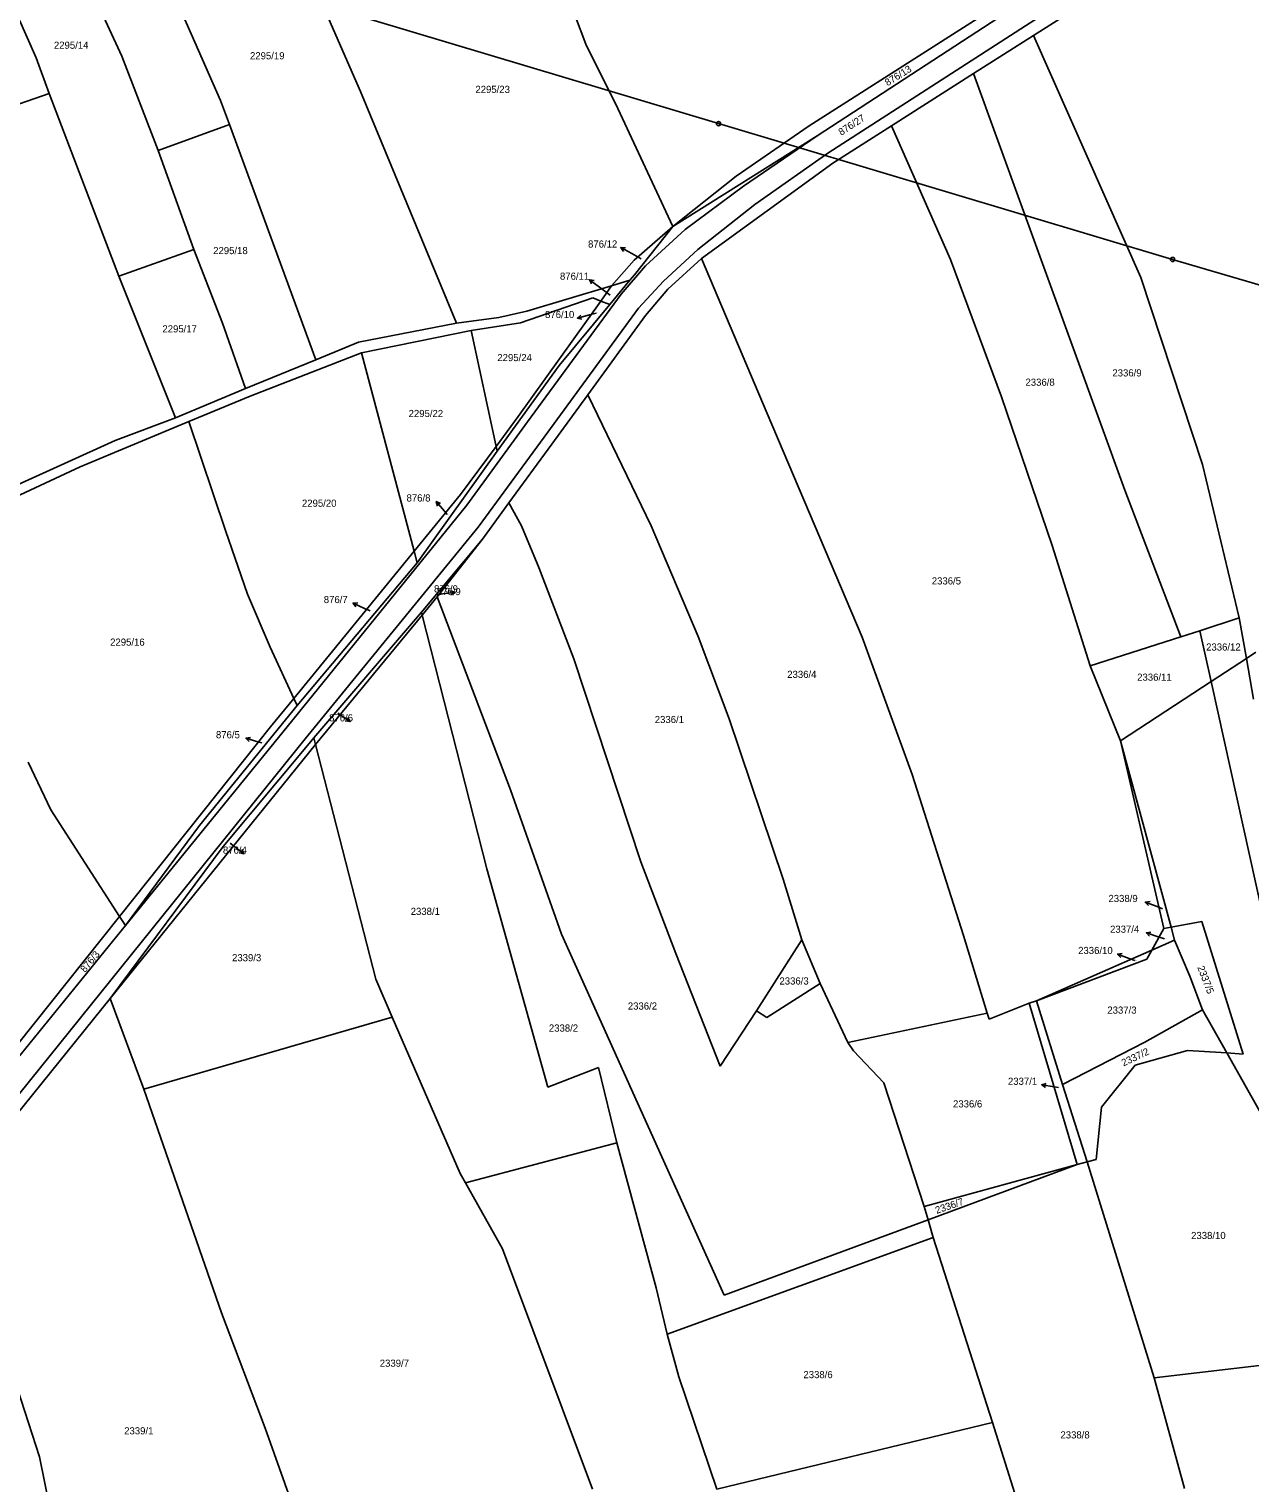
# Model space of a CAD drawing. Extents: x -785744 to -782822, y -1067550 to -1063910.
# Drawn here: x -784859.6 to -784569.2, y -1067114 to -1066768.1 of the extents above; entities that cross this region are included whole.
import ezdxf

# ---------------------------------------------------------------- set-up
doc = ezdxf.new("R2010")
doc.units = 0
for name, color, linetype in [('Hranice parcel', 7, 'Continuous'), ('Parcelní čísla', 7, 'Continuous'), ('Pop_ČP_popisy', 7, 'Continuous'), ('Poz_předměty', 7, 'Continuous'), ('Vnitřní kresba', 7, 'Continuous')]:
    doc.layers.add(name, color=color, linetype=linetype)

msp = doc.modelspace()

# ---------------------------------------------------------------- linework, layer by layer
at = {"layer": 'Hranice parcel'}
for points in [[(-784856.04, -1066689.71), (-784814.06, -1066785.11)], [(-784859.44, -1066727.13), (-784837.57, -1066774.56)], [(-784802.2, -1066733.99), (-784780.82, -1066782.97)], [(-784620.71, -1066769.64), (-784594.16, -1066752.74)], [(-784866.87, -1066754.82), (-784857.97, -1066775.01)], [(-784733.47, -1066755.11), (-784727.2, -1066771.75)], [(-784674.09, -1066791.14), (-784628.37, -1066762.06)], [(-784672.16, -1066793.5), (-784627.34, -1066764.37)], [(-784634.96, -1066778.72), (-784620.71, -1066769.64)], [(-784620.71, -1066769.64), (-784595.2, -1066827.26)], [(-784857.97, -1066775.01), (-784854.82, -1066783.44)], [(-784837.57, -1066774.56), (-784828.96, -1066797.06)], [(-784727.2, -1066771.75), (-784719.56, -1066787.05)], [(-784654.45, -1066791.13), (-784634.96, -1066778.72)], [(-784634.96, -1066778.72), (-784598.95, -1066877.81)], [(-784919.41, -1066805.87), (-784854.82, -1066783.44)], [(-784854.82, -1066783.44), (-784838.26, -1066826.9)], [(-784814.06, -1066785.11), (-784811.99, -1066790.86)], [(-784780.82, -1066782.97), (-784757.96, -1066838.09)], [(-784719.56, -1066787.05), (-784706.49, -1066815.11)], [(-784828.96, -1066797.06), (-784811.99, -1066790.86)], [(-784811.99, -1066790.86), (-784791.4, -1066846.83)], [(-784691.42, -1066803.12), (-784674.09, -1066791.14)], [(-784668.43, -1066800.03), (-784654.45, -1066791.13)], [(-784654.45, -1066791.13), (-784640.43, -1066822.98)], [(-784706.49, -1066815.11), (-784672.16, -1066793.5)], [(-784828.96, -1066797.06), (-784820.42, -1066820.6)], [(-784699.71, -1066822.73), (-784668.43, -1066800.03)], [(-784704.1, -1066813.21), (-784691.42, -1066803.12)], [(-784715.67, -1066823.12), (-784706.49, -1066815.11)], [(-784715.61, -1066826.62), (-784706.49, -1066815.11)], [(-784706.49, -1066815.11), (-784704.1, -1066813.21)], [(-784838.26, -1066826.9), (-784820.42, -1066820.6)], [(-784820.42, -1066820.6), (-784813.62, -1066838.08)], [(-784721.07, -1066829.22), (-784715.67, -1066823.12)], [(-784707.65, -1066830), (-784699.71, -1066822.73)], [(-784699.71, -1066822.73), (-784684.06, -1066859.6)], [(-784640.43, -1066822.98), (-784628.28, -1066855.64)], [(-784838.26, -1066826.9), (-784824.84, -1066860.63)], [(-784716.69, -1066827.91), (-784715.61, -1066826.62)], [(-784741.24, -1066835.23), (-784721.07, -1066829.22)], [(-784723.64, -1066832.83), (-784721.07, -1066829.22)], [(-784721.49, -1066833.69), (-784716.69, -1066827.91)], [(-784721.07, -1066829.22), (-784716.69, -1066827.91)], [(-784712.97, -1066836.3), (-784707.65, -1066830)], [(-784595.2, -1066827.26), (-784580.53, -1066871.75)], [(-784743.26, -1066860.34), (-784723.64, -1066832.83)], [(-784742.7, -1066838.04), (-784725.56, -1066832.06)], [(-784733.54, -1066848.14), (-784721.49, -1066833.69)], [(-784725.56, -1066832.06), (-784723.64, -1066832.83)], [(-784723.64, -1066832.83), (-784721.49, -1066833.69)], [(-784757.96, -1066838.09), (-784747.87, -1066836.72)], [(-784747.87, -1066836.72), (-784741.24, -1066835.23)], [(-784726.7, -1066855.13), (-784712.97, -1066836.3)], [(-784813.62, -1066838.08), (-784808.13, -1066853.63)], [(-784781.29, -1066842.59), (-784757.96, -1066838.09)], [(-784780.56, -1066845.19), (-784754.5, -1066839.88)], [(-784754.5, -1066839.88), (-784742.7, -1066838.04)], [(-784754.5, -1066839.88), (-784748.53, -1066867.45)], [(-784791.4, -1066846.83), (-784781.29, -1066842.59)], [(-784808.13, -1066853.63), (-784791.4, -1066846.83)], [(-784807.07, -1066855.45), (-784780.56, -1066845.19)], [(-784780.56, -1066845.19), (-784768.02, -1066892.36)], [(-784748.3, -1066868.52), (-784733.54, -1066848.14)], [(-784824.84, -1066860.63), (-784808.13, -1066853.63)], [(-784821.66, -1066861.48), (-784807.07, -1066855.45)], [(-784735.29, -1066866.9), (-784726.7, -1066855.13)], [(-784726.7, -1066855.13), (-784711.66, -1066886.29)], [(-784628.28, -1066855.64), (-784616.22, -1066890.98)], [(-784847.46, -1066872.31), (-784821.66, -1066861.48)], [(-784839.19, -1066866.05), (-784824.84, -1066860.63)], [(-784821.66, -1066861.48), (-784812.89, -1066887.41)], [(-784748.53, -1066867.45), (-784743.26, -1066860.34)], [(-784684.06, -1066859.6), (-784661.49, -1066912.8)], [(-784884.86, -1066886.68), (-784839.19, -1066866.05)], [(-784757.02, -1066878.89), (-784748.53, -1066867.45)], [(-784748.53, -1066867.45), (-784748.3, -1066868.52)], [(-784745.48, -1066880.82), (-784735.29, -1066866.9)], [(-784767.28, -1066895.14), (-784748.3, -1066868.52)], [(-784580.53, -1066871.75), (-784571.73, -1066908.23)], [(-784883.39, -1066889.01), (-784847.46, -1066872.31)], [(-784598.95, -1066877.81), (-784585.64, -1066912.72)], [(-784768.02, -1066892.36), (-784757.02, -1066878.89)], [(-784751.81, -1066889.46), (-784745.48, -1066880.82)], [(-784745.48, -1066880.82), (-784742.51, -1066886.29)], [(-784812.89, -1066887.41), (-784807.64, -1066902.56)], [(-784742.51, -1066886.29), (-784738.34, -1066896.27)], [(-784711.66, -1066886.29), (-784700.49, -1066912.62)], [(-784796.64, -1066927.39), (-784768.02, -1066892.36)], [(-784768.02, -1066892.36), (-784767.28, -1066895.14)], [(-784766.32, -1066906.87), (-784751.81, -1066889.46)], [(-784762.58, -1066903.2), (-784751.81, -1066889.46)], [(-784616.22, -1066890.98), (-784607.19, -1066919.59)], [(-784795.87, -1066929.04), (-784767.28, -1066895.14)], [(-784738.34, -1066896.27), (-784730.02, -1066917.97)], [(-784807.64, -1066902.56), (-784802.31, -1066915.2)], [(-784766.15, -1066907.54), (-784762.58, -1066903.2)], [(-784762.58, -1066903.2), (-784745.13, -1066949.15)], [(-784791.86, -1066936.79), (-784766.32, -1066906.87)], [(-784791.46, -1066938.36), (-784766.15, -1066907.54)], [(-784766.32, -1066906.87), (-784766.15, -1066907.54)], [(-784766.15, -1066907.54), (-784750.76, -1066967.92)], [(-784581.13, -1066911.27), (-784571.73, -1066908.23)], [(-784571.73, -1066908.23), (-784570.05, -1066917.86)], [(-784700.49, -1066912.62), (-784693.11, -1066932.2)], [(-784661.49, -1066912.8), (-784649.57, -1066945.48)], [(-784607.19, -1066919.59), (-784585.64, -1066912.72)], [(-784585.64, -1066912.72), (-784581.13, -1066911.27)], [(-784581.13, -1066911.27), (-784578.46, -1066923.37)], [(-784802.31, -1066915.2), (-784796.64, -1066927.39)], [(-784570.05, -1066917.86), (-784567.79, -1066916.38)], [(-784730.02, -1066917.97), (-784714.1, -1066966.24)], [(-784607.19, -1066919.59), (-784599.98, -1066937.48)], [(-784578.46, -1066923.37), (-784570.05, -1066917.86)], [(-784570.05, -1066917.86), (-784568.37, -1066927.54)], [(-784599.98, -1066937.48), (-784578.46, -1066923.37)], [(-784578.46, -1066923.37), (-784560.22, -1067005.94)], [(-784819.08, -1066957.59), (-784795.87, -1066929.04)], [(-784802.18, -1066934.17), (-784796.64, -1066927.39)], [(-784796.64, -1066927.39), (-784795.87, -1066929.04)], [(-784693.11, -1066932.2), (-784680.21, -1066970.4)], [(-784838.11, -1066979.23), (-784802.18, -1066934.17)], [(-784793.81, -1066939.07), (-784791.86, -1066936.79)], [(-784791.86, -1066936.79), (-784791.46, -1066938.36)], [(-784599.98, -1066937.48), (-784589.67, -1066982.09)], [(-784599.98, -1066937.48), (-784587.97, -1066981.78)], [(-784840.33, -1066998.74), (-784791.46, -1066938.36)], [(-784813.49, -1066962.62), (-784793.81, -1066939.07)], [(-784791.46, -1066938.36), (-784777.13, -1066994.18)], [(-784859.83, -1066942.55), (-784854.44, -1066953.89)], [(-784649.57, -1066945.48), (-784637.35, -1066983.79)], [(-784745.13, -1066949.15), (-784733.01, -1066983.43)], [(-784854.44, -1066953.89), (-784838.11, -1066979.23)], [(-784836.7, -1066981.4), (-784819.08, -1066957.59)], [(-784840.33, -1066998.74), (-784813.49, -1066962.62)], [(-784750.76, -1066967.92), (-784736.24, -1067019.9)], [(-784714.1, -1066966.24), (-784705.8, -1066988.07)], [(-784680.21, -1066970.4), (-784675.79, -1066984.78)], [(-784874.89, -1067025.35), (-784838.11, -1066979.23)], [(-784873.92, -1067027.11), (-784836.7, -1066981.4)], [(-784838.11, -1066979.23), (-784836.7, -1066981.4)], [(-784592.57, -1066987.31), (-784589.67, -1066982.09)], [(-784589.67, -1066982.09), (-784587.97, -1066981.78)], [(-784587.97, -1066981.78), (-784580.62, -1066980.43)], [(-784587.97, -1066981.78), (-784587.12, -1066984.93)], [(-784580.62, -1066980.43), (-784570.83, -1067011.99)], [(-784733.01, -1066983.43), (-784694.3, -1067069.33)], [(-784686.59, -1067001.68), (-784675.79, -1066984.78)], [(-784675.79, -1066984.78), (-784671.47, -1066995.22)], [(-784637.35, -1066983.79), (-784631.7, -1067002.27)], [(-784592.57, -1066987.31), (-784587.12, -1066984.93)], [(-784587.12, -1066984.93), (-784583.47, -1066993.47)], [(-784705.8, -1066988.07), (-784695.22, -1067014.89)], [(-784620, -1066999.29), (-784592.57, -1066987.31)], [(-784620, -1066999.29), (-784593.76, -1066989.45)], [(-784593.76, -1066989.45), (-784592.57, -1066987.31)], [(-784777.13, -1066994.18), (-784773.23, -1067003.2)], [(-784684.14, -1067003.32), (-784671.47, -1066995.22)], [(-784671.47, -1066995.22), (-784664.86, -1067009.22)], [(-784583.47, -1066993.47), (-784580.52, -1067001.44)], [(-784875.11, -1067041.72), (-784840.33, -1066998.74)], [(-784840.33, -1066998.74), (-784832.3, -1067020.34)], [(-784621.69, -1066999.92), (-784620, -1066999.29)], [(-784620, -1066999.29), (-784613.76, -1067019.2)], [(-784832.3, -1067020.34), (-784773.23, -1067003.2)], [(-784773.23, -1067003.2), (-784757.11, -1067040.43)], [(-784695.22, -1067014.89), (-784686.59, -1067001.68)], [(-784686.59, -1067001.68), (-784684.14, -1067003.32)], [(-784664.86, -1067009.22), (-784631.7, -1067002.27)], [(-784631.7, -1067002.27), (-784631.26, -1067003.71)], [(-784631.26, -1067003.71), (-784621.69, -1066999.92)], [(-784621.69, -1066999.92), (-784610.27, -1067038.29)], [(-784594.23, -1067009.18), (-784580.52, -1067001.44)], [(-784580.52, -1067001.44), (-784574.73, -1067011.73)], [(-784664.86, -1067009.22), (-784663.55, -1067011.19)], [(-784613.76, -1067019.2), (-784594.23, -1067009.18)], [(-784663.55, -1067011.19), (-784656.32, -1067018.83)], [(-784596.48, -1067014.64), (-784584.03, -1067011.11)], [(-784584.03, -1067011.11), (-784574.73, -1067011.73)], [(-784574.73, -1067011.73), (-784570.83, -1067011.99)], [(-784574.73, -1067011.73), (-784562.68, -1067033.12)], [(-784736.24, -1067019.9), (-784724.16, -1067015.17)], [(-784724.16, -1067015.17), (-784719.82, -1067033.1)], [(-784604.48, -1067024.66), (-784596.48, -1067014.64)], [(-784832.3, -1067020.34), (-784813.84, -1067073.56)], [(-784656.32, -1067018.83), (-784646.74, -1067048.25)], [(-784613.76, -1067019.2), (-784607.93, -1067037.65)], [(-784605.76, -1067037.05), (-784604.48, -1067024.66)], [(-784755.85, -1067042.66), (-784719.82, -1067033.1)], [(-784719.82, -1067033.1), (-784710.44, -1067067.58)], [(-784610.27, -1067038.29), (-784607.93, -1067037.65)], [(-784607.93, -1067037.65), (-784605.76, -1067037.05)], [(-784607.93, -1067037.65), (-784592.01, -1067088.99)], [(-784757.11, -1067040.43), (-784755.85, -1067042.66)], [(-784646.74, -1067048.25), (-784610.27, -1067038.29)], [(-784645.79, -1067051.41), (-784610.27, -1067038.29)], [(-784755.85, -1067042.66), (-784747.01, -1067058.32)], [(-784646.74, -1067048.25), (-784645.79, -1067051.41)], [(-784694.3, -1067069.33), (-784645.79, -1067051.41)], [(-784645.79, -1067051.41), (-784644.53, -1067055.62)], [(-784747.01, -1067058.32), (-784725.61, -1067115.47)], [(-784707.86, -1067078.65), (-784644.53, -1067055.62)], [(-784644.53, -1067055.62), (-784630.42, -1067099.63)], [(-784710.44, -1067067.58), (-784707.86, -1067078.65)], [(-784867.69, -1067075.42), (-784857.12, -1067107.79)], [(-784813.84, -1067073.56), (-784803.51, -1067100.97)], [(-784707.86, -1067078.65), (-784705.06, -1067088.75)], [(-784592.01, -1067088.99), (-784543.96, -1067083.41)], [(-784705.06, -1067088.75), (-784696.05, -1067115.47)], [(-784592.01, -1067088.99), (-784584.81, -1067115.33)], [(-784696.05, -1067115.47), (-784630.42, -1067099.63)], [(-784630.42, -1067099.63), (-784610.27, -1067163.69)], [(-784803.51, -1067100.97), (-784787.72, -1067145.41)], [(-784857.12, -1067107.79), (-784853.33, -1067126.63)]]:
    msp.add_lwpolyline(points, dxfattribs=at)
at = {"layer": 'Pop_ČP_popisy'}
for p, q in [((-784716.26, -1066821.56), (-784718.89, -1066820.12)), ((-784723.92, -1066829.57), (-784726.32, -1066827.77)), ((-784726.31, -1066836.14), (-784729.21, -1066836.89)), ((-784760.83, -1066882.82), (-784762.77, -1066880.53)), ((-784761.25, -1066902.48), (-784758.27, -1066902.15)), ((-784779.84, -1066905.95), (-784782.57, -1066904.7)), ((-784785.72, -1066931.18), (-784783.23, -1066932.85)), ((-784805.18, -1066937.71), (-784808.06, -1066936.86)), ((-784810.89, -1066962.53), (-784808.49, -1066964.32)), ((-784591.3, -1066976.91), (-784594.1, -1066975.82)), ((-784591, -1066984.06), (-784593.85, -1066983.13)), ((-784597.9, -1066989.24), (-784600.71, -1066988.19)), ((-784615.78, -1067019.81), (-784618.74, -1067019.31))]:
    msp.add_line(p, q, dxfattribs=at)
for points in [[(-784718.26, -1066821.04), (-784718.89, -1066820.12), (-784717.78, -1066820.16)], [(-784714.05, -1066822.76), (-784716.26, -1066821.56)], [(-784725.82, -1066828.77), (-784726.32, -1066827.77), (-784725.22, -1066827.97)], [(-784721.44, -1066831.43), (-784723.92, -1066829.57)], [(-784728.12, -1066837.12), (-784729.21, -1066836.89), (-784728.37, -1066836.16)], [(-784724.75, -1066835.74), (-784726.31, -1066836.14)], [(-784762.5, -1066881.62), (-784762.77, -1066880.53), (-784761.74, -1066880.97)], [(-784760.18, -1066883.59), (-784760.83, -1066882.82)], [(-784762.55, -1066902.63), (-784761.25, -1066902.48)], [(-784759.32, -1066901.76), (-784758.27, -1066902.15), (-784759.21, -1066902.75)], [(-784781.87, -1066905.57), (-784782.57, -1066904.7), (-784781.45, -1066904.66)], [(-784778.49, -1066906.57), (-784779.84, -1066905.95)], [(-784786.2, -1066930.86), (-784785.72, -1066931.18)], [(-784783.78, -1066931.88), (-784783.23, -1066932.85), (-784784.34, -1066932.71)], [(-784807.24, -1066937.63), (-784808.06, -1066936.86), (-784806.96, -1066936.67)], [(-784804.28, -1066937.97), (-784805.18, -1066937.71)], [(-784811.8, -1066961.85), (-784810.89, -1066962.53)], [(-784808.99, -1066963.33), (-784808.49, -1066964.32), (-784809.59, -1066964.13)], [(-784593.35, -1066976.65), (-784594.1, -1066975.82), (-784592.98, -1066975.72)], [(-784590.03, -1066977.4), (-784591.3, -1066976.91)], [(-784593.06, -1066983.91), (-784593.85, -1066983.13), (-784592.75, -1066982.96)], [(-784589.53, -1066984.54), (-784591, -1066984.06)], [(-784599.95, -1066989.01), (-784600.71, -1066988.19), (-784599.6, -1066988.07)], [(-784596.6, -1066989.73), (-784597.9, -1066989.24)], [(-784617.84, -1067019.97), (-784618.74, -1067019.31), (-784617.67, -1067018.99)], [(-784614.75, -1067019.98), (-784615.78, -1067019.81)]]:
    msp.add_lwpolyline(points, dxfattribs=at)
at = {"layer": 'Poz_předměty'}
for points in [[(-784805.35, -1066757.72), (-784695.62, -1066790.63)], [(-784695.62, -1066790.63), (-784587.62, -1066822.95)], [(-784587.62, -1066822.95), (-784485.03, -1066853.03)]]:
    msp.add_lwpolyline(points, dxfattribs=at)
for centre in [(-784695.62, -1066790.63), (-784587.62, -1066822.95)]:
    msp.add_circle(centre, 0.5, dxfattribs=at)
at = {"layer": 'Vnitřní kresba'}
for points in [[(-784669.64, -1066797.69), (-784595.65, -1066749.92)], [(-784689.65, -1066805.52), (-784672.16, -1066793.5)], [(-784687.01, -1066809.87), (-784669.64, -1066797.69)], [(-784703.53, -1066815.8), (-784689.65, -1066805.52)], [(-784700.51, -1066820.54), (-784687.01, -1066809.87)], [(-784713, -1066824.46), (-784703.53, -1066815.8)], [(-784708.73, -1066828.1), (-784700.51, -1066820.54)], [(-784718.75, -1066831.18), (-784713, -1066824.46)], [(-784714.68, -1066834.54), (-784708.73, -1066828.1)], [(-784741.08, -1066861.61), (-784718.75, -1066831.18)], [(-784737.12, -1066865.26), (-784714.68, -1066834.54)], [(-784755.53, -1066881.42), (-784741.08, -1066861.61)], [(-784752.79, -1066886.6), (-784737.12, -1066865.26)], [(-784799.27, -1066935.43), (-784755.53, -1066881.42)], [(-784793.96, -1066936.97), (-784752.79, -1066886.6)], [(-784876.64, -1067039.64), (-784793.96, -1066936.97)], [(-784836.7, -1066981.4), (-784799.27, -1066935.43)]]:
    msp.add_lwpolyline(points, dxfattribs=at)

# ---------------------------------------------------------------- texts
at = {"layer": 'Parcelní čísla'}
for s, height, p in [('2295/14', 1.7, (-784853.73, -1066772.82)), ('2295/19', 1.7, (-784807.08, -1066775.33)), ('2295/23', 1.7, (-784753.46, -1066783.33)), ('2295/18', 1.7, (-784815.84, -1066821.68)), ('876/12', 0.1, (-784714.05, -1066822.76)), ('876/11', 0.1, (-784721.44, -1066831.43)), ('876/10', 0.1, (-784724.75, -1066835.74)), ('2295/17', 1.7, (-784827.92, -1066840.3)), ('2295/24', 1.7, (-784748.24, -1066847.14)), ('2336/9', 1.7, (-784601.93, -1066850.78)), ('2336/8', 1.7, (-784622.6, -1066852.99)), ('2295/22', 1.7, (-784769.35, -1066860.44)), ('2295/20', 1.7, (-784794.72, -1066881.78)), ('876/8', 0.1, (-784760.18, -1066883.59)), ('2336/5', 1.7, (-784644.89, -1066900.27)), ('876/9', 1.7, (-784762.64, -1066902.81)), ('876/7', 0.1, (-784778.49, -1066906.57)), ('2295/16', 1.7, (-784840.35, -1066914.83)), ('2336/12', 1.7, (-784579.63, -1066916)), ('2336/4', 1.7, (-784679.28, -1066922.5)), ('2336/11', 1.7, (-784596.03, -1066923.17)), ('876/6', 0.1, (-784786.2, -1066930.86)), ('2336/1', 1.7, (-784710.79, -1066933.24)), ('876/5', 0.1, (-784804.28, -1066937.97)), ('876/4', 0.1, (-784811.8, -1066961.85)), ('2338/1', 1.7, (-784768.85, -1066978.89)), ('2338/9', 0.1, (-784590.03, -1066977.4)), ('2337/4', 0.1, (-784589.53, -1066984.54)), ('2339/3', 1.7, (-784811.35, -1066989.91)), ('2336/10', 0.1, (-784596.6, -1066989.73)), ('2336/3', 1.7, (-784681.13, -1066995.45)), ('2336/2', 1.7, (-784717.2, -1067001.41)), ('2337/3', 1.7, (-784603.13, -1067002.38)), ('2338/2', 1.7, (-784735.98, -1067006.65)), ('2337/1', 0.1, (-784614.75, -1067019.98)), ('2336/6', 1.7, (-784639.84, -1067024.69)), ('2338/10', 1.7, (-784583.2, -1067056)), ('2339/7', 1.7, (-784776.21, -1067086.38)), ('2338/6', 1.7, (-784675.43, -1067089.1)), ('2339/1', 1.7, (-784837.01, -1067102.47)), ('2338/8', 1.7, (-784614.28, -1067103.44))]:
    msp.add_text(s, height=height, dxfattribs=at).set_placement(p)
for s, rotation, p in [('876/13', 32.0053, (-784655.41, -1066781.76)), ('876/3', 50.4355, (-784846.31, -1066992.71)), ('2337/5', 290.9909, (-784581.75, -1066991.35)), ('2337/2', 25.455, (-784599.28, -1067014.96)), ('2336/7', 18.8106, (-784643.73, -1067050.02))]:
    msp.add_text(s, height=1.7, rotation=rotation, dxfattribs=at).set_placement(p)
at = {"layer": 'Pop_ČP_popisy'}
msp.add_text('876/27', height=1.7, rotation=33.0886, dxfattribs=at).set_placement((-784666.42, -1066793.54))
for s, p in [('876/12', (-784726.66, -1066820.12)), ('876/11', (-784733.34, -1066827.77)), ('876/10', (-784736.89, -1066836.89)), ('876/8', (-784769.84, -1066880.53)), ('876/7', (-784789.53, -1066904.7)), ('876/9', (-784763.3, -1066902.15)), ('876/6', (-784788.26, -1066932.85)), ('876/5', (-784815.18, -1066936.86)), ('876/4', (-784813.52, -1066964.32)), ('2338/9', (-784602.86, -1066975.82)), ('2337/4', (-784602.49, -1066983.13)), ('2336/10', (-784610.07, -1066988.19)), ('2337/1', (-784626.77, -1067019.31))]:
    msp.add_text(s, height=1.7, dxfattribs=at).set_placement(p)

doc.saveas('drawing.dxf')
